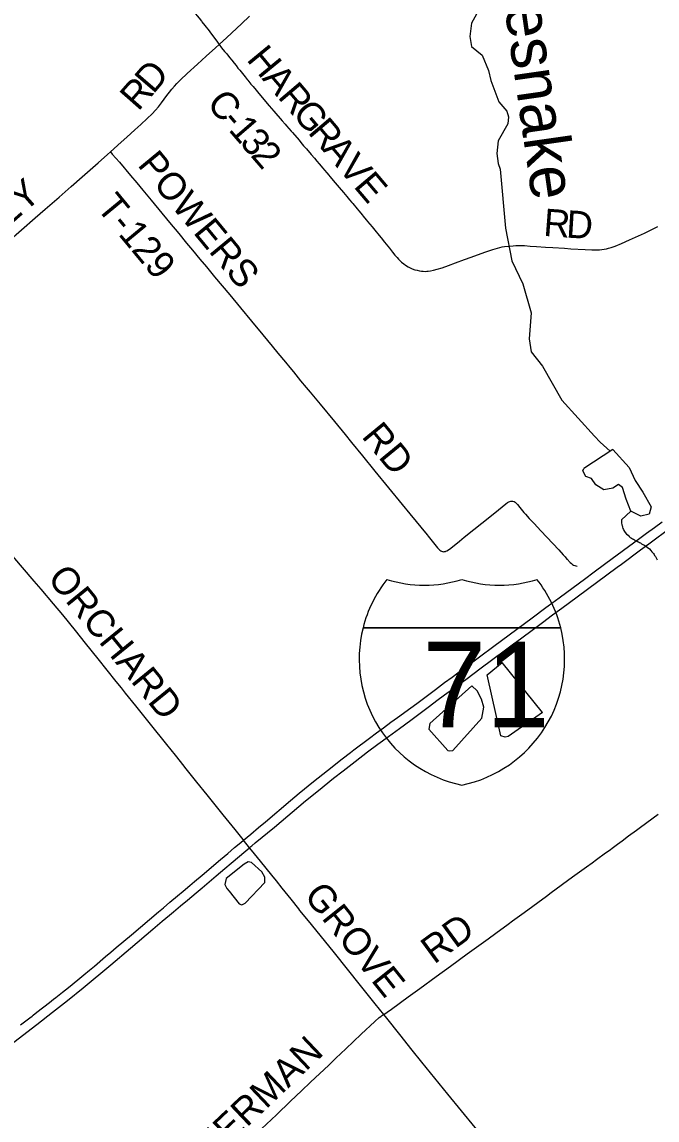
# Model space of a CAD drawing. Extents: x -49 to -8.2, y 9.4 to 23.5.
# Drawn here: x -43.786 to -43.127, y 15.359 to 16.498 of the extents above; entities that cross this region are included whole.
import ezdxf

# ---------------------------------------------------------------- set-up
doc = ezdxf.new("R2010")
doc.units = 0
for name, color, linetype in [('GM_X_County_Road', 7, 'Continuous'), ('GM_X_County_Road_Text', 7, 'Continuous'), ('GM_X_Interstate_Route', 7, 'Continuous'), ('GM_X_Interstate_Shield', 7, 'Continuous'), ('GM_X_Minor_Lake', 7, 'Continuous'), ('GM_X_Minor_River', 7, 'Continuous'), ('GM_X_Minor_River_Text', 7, 'Continuous'), ('GM_X_Township_Road', 7, 'Continuous'), ('GM_X_Township_Road_Text', 7, 'Continuous')]:
    doc.layers.add(name, color=color, linetype=linetype)

msp = doc.modelspace()

# ---------------------------------------------------------------- linework, layer by layer
at = {"layer": 'GM_X_County_Road'}
for points in [[(-43.5813, 16.4743), (-43.5733, 16.4816), (-43.558, 16.4958), (-43.5496, 16.5036)], [(-43.694, 16.3629), (-43.694, 16.3629), (-43.6827, 16.3731), (-43.6771, 16.3781), (-43.6685, 16.3857), (-43.6623, 16.3913), (-43.6557, 16.3975), (-43.6508, 16.4023), (-43.6472, 16.4062), (-43.6442, 16.4098), (-43.6409, 16.4139), (-43.6354, 16.4214), (-43.6328, 16.4249), (-43.6303, 16.428), (-43.6276, 16.4311), (-43.6251, 16.4338), (-43.6214, 16.4375), (-43.6144, 16.4441), (-43.6036, 16.4539), (-43.5946, 16.4621), (-43.585, 16.4709), (-43.5813, 16.4743)], [(-43.5813, 16.4743), (-43.5787, 16.471), (-43.5755, 16.4671), (-43.5734, 16.4645), (-43.5705, 16.4608), (-43.5681, 16.4579), (-43.5656, 16.4548), (-43.5637, 16.4524), (-43.5617, 16.4499), (-43.5598, 16.4475), (-43.5543, 16.4408), (-43.552, 16.4379), (-43.5514, 16.4372), (-43.5483, 16.4333), (-43.5461, 16.4306), (-43.5383, 16.4213), (-43.5293, 16.4107), (-43.5244, 16.4051), (-43.5157, 16.395), (-43.5128, 16.3917), (-43.5112, 16.3898), (-43.5065, 16.3844), (-43.5053, 16.383), (-43.4984, 16.375), (-43.4966, 16.3728), (-43.4936, 16.3693), (-43.4908, 16.366), (-43.4857, 16.3601), (-43.4825, 16.3563), (-43.4798, 16.3533), (-43.4776, 16.3507), (-43.4736, 16.3459), (-43.4718, 16.3438), (-43.4695, 16.3412), (-43.4675, 16.3389), (-43.4663, 16.3374), (-43.4608, 16.3308), (-43.4568, 16.326), (-43.4524, 16.3208), (-43.4489, 16.3168), (-43.4459, 16.3132), (-43.4436, 16.3104), (-43.4427, 16.3094), (-43.4382, 16.3039), (-43.4364, 16.3018), (-43.4344, 16.2994), (-43.4305, 16.2946), (-43.4285, 16.2922), (-43.4273, 16.2908), (-43.4225, 16.2851), (-43.4198, 16.2817), (-43.4153, 16.2762), (-43.4133, 16.2738), (-43.4096, 16.2692), (-43.4046, 16.2629), (-43.4015, 16.259), (-43.3989, 16.2559), (-43.3976, 16.2545), (-43.3966, 16.2533), (-43.3951, 16.2517), (-43.3936, 16.2501), (-43.392, 16.2486), (-43.3898, 16.2468), (-43.3878, 16.2453), (-43.3851, 16.2437), (-43.3832, 16.2427), (-43.3809, 16.2417), (-43.3782, 16.2407), (-43.3759, 16.2401), (-43.3734, 16.2396), (-43.3713, 16.2392), (-43.3695, 16.2391), (-43.3672, 16.239), (-43.3659, 16.2391), (-43.3645, 16.2392), (-43.362, 16.2396), (-43.3589, 16.2401), (-43.355, 16.2412), (-43.35, 16.2428), (-43.3434, 16.2451), (-43.3362, 16.2477), (-43.3269, 16.2512), (-43.32, 16.2538), (-43.3056, 16.259), (-43.2974, 16.2618), (-43.2927, 16.2632), (-43.2903, 16.2638), (-43.2876, 16.2643), (-43.2854, 16.2647), (-43.2808, 16.2653), (-43.2762, 16.2656), (-43.2734, 16.2658), (-43.2706, 16.2658), (-43.2645, 16.2657), (-43.2586, 16.2653), (-43.2521, 16.2649), (-43.2428, 16.2642), (-43.2353, 16.2637), (-43.2232, 16.2629), (-43.2164, 16.2625), (-43.2018, 16.2616), (-43.1947, 16.2612), (-43.192, 16.2612), (-43.1895, 16.2612), (-43.1867, 16.2613), (-43.1845, 16.2616), (-43.1819, 16.262), (-43.1795, 16.2625), (-43.1773, 16.263), (-43.1746, 16.2638), (-43.1705, 16.2653), (-43.1639, 16.268), (-43.1556, 16.2717), (-43.14, 16.2787), (-43.1319, 16.2826), (-43.1264, 16.2855)], [(-43.8988, 16.1824), (-43.8933, 16.1873), (-43.8785, 16.2006), (-43.8657, 16.212), (-43.8487, 16.227), (-43.835, 16.2391), (-43.8248, 16.2482), (-43.8126, 16.2588), (-43.8002, 16.2696), (-43.7719, 16.2944), (-43.7616, 16.3034), (-43.7471, 16.316), (-43.7347, 16.3269), (-43.7233, 16.3369), (-43.7068, 16.3516), (-43.697, 16.3602), (-43.694, 16.3629)], [(-43.6176, 15.726), (-43.6265, 15.7373), (-43.6355, 15.7484), (-43.6524, 15.7695), (-43.6634, 15.7833), (-43.6675, 15.7884), (-43.6782, 15.8017), (-43.6826, 15.8072), (-43.6879, 15.8138), (-43.6973, 15.8255), (-43.7068, 15.8373), (-43.7198, 15.8535), (-43.7302, 15.8664), (-43.7435, 15.8827), (-43.753, 15.8942), (-43.7658, 15.9095), (-43.7729, 15.9177), (-43.785, 15.9319), (-43.8047, 15.9549)], [(-43.4974, 15.5763), (-43.4986, 15.5778), (-43.5065, 15.5879), (-43.5157, 15.5992), (-43.5216, 15.6068), (-43.5265, 15.6128), (-43.5384, 15.6275), (-43.5476, 15.6389), (-43.5496, 15.6413), (-43.5559, 15.6491), (-43.5564, 15.6498), (-43.5647, 15.6602), (-43.577, 15.6754), (-43.5853, 15.6859), (-43.5937, 15.6963), (-43.6042, 15.7093), (-43.6167, 15.7248), (-43.6176, 15.726)], [(-43.4106, 15.4685), (-43.4193, 15.4794), (-43.4345, 15.4983), (-43.4617, 15.5322), (-43.4766, 15.5505), (-43.4887, 15.5654), (-43.4974, 15.5763)], [(-43.2416, 15.2588), (-43.2427, 15.2602), (-43.2595, 15.281), (-43.2696, 15.2936), (-43.2795, 15.306), (-43.301, 15.3326), (-43.3158, 15.351), (-43.344, 15.3857), (-43.371, 15.419), (-43.3809, 15.4314), (-43.3939, 15.4476), (-43.4073, 15.4644), (-43.4106, 15.4685)]]:
    msp.add_lwpolyline(points, dxfattribs=at)
at = {"layer": 'GM_X_Interstate_Route'}
for points in [[(-43.7872, 15.4576), (-43.7817, 15.4617), (-43.7775, 15.4649), (-43.7753, 15.4666), (-43.7741, 15.4675), (-43.7702, 15.4706), (-43.7572, 15.4808), (-43.7531, 15.4841), (-43.7506, 15.486), (-43.7436, 15.4916), (-43.7375, 15.4965), (-43.7279, 15.5043), (-43.7216, 15.5094), (-43.7156, 15.5144), (-43.7106, 15.5186), (-43.699, 15.5284), (-43.6936, 15.5331), (-43.6879, 15.5377), (-43.6721, 15.551), (-43.6442, 15.5747), (-43.6389, 15.5791), (-43.6323, 15.5847), (-43.6245, 15.5914), (-43.6186, 15.5964), (-43.6117, 15.6021), (-43.6067, 15.6063), (-43.599, 15.6127), (-43.5798, 15.629), (-43.5722, 15.6354), (-43.5652, 15.6414), (-43.5587, 15.6468), (-43.5559, 15.6491), (-43.552, 15.6524), (-43.5482, 15.6555), (-43.5404, 15.6621), (-43.533, 15.6683), (-43.5071, 15.6902), (-43.4981, 15.6977), (-43.4832, 15.71), (-43.4689, 15.7215), (-43.4535, 15.7335), (-43.4449, 15.7401), (-43.4414, 15.7428), (-43.4253, 15.7549), (-43.4181, 15.7603), (-43.4108, 15.7657), (-43.4031, 15.7714), (-43.3961, 15.7765), (-43.3825, 15.7864), (-43.3763, 15.791), (-43.3693, 15.7962), (-43.3568, 15.8055), (-43.3474, 15.8125), (-43.3396, 15.8182), (-43.3336, 15.8227), (-43.3261, 15.8282), (-43.2962, 15.8504), (-43.2565, 15.8798), (-43.2423, 15.8904), (-43.24, 15.892), (-43.2287, 15.9003), (-43.2008, 15.921), (-43.1936, 15.9263), (-43.1801, 15.9363), (-43.1449, 15.9624), (-43.1381, 15.9674), (-43.1299, 15.9735), (-43.1219, 15.9794)], [(-43.1683, 15.9324), (-43.164, 15.9355), (-43.1443, 15.9501), (-43.1356, 15.9566), (-43.1124, 15.9737)], [(-43.8098, 15.4279), (-43.7853, 15.4464), (-43.7703, 15.4578), (-43.7539, 15.4706), (-43.7384, 15.4829), (-43.7222, 15.4961), (-43.6935, 15.52), (-43.6731, 15.5372), (-43.6499, 15.5568), (-43.6402, 15.565), (-43.6326, 15.5714), (-43.6286, 15.5748), (-43.6212, 15.581), (-43.6141, 15.587), (-43.605, 15.5946), (-43.5989, 15.5998), (-43.5915, 15.606), (-43.5843, 15.612), (-43.5753, 15.6196), (-43.5687, 15.6252), (-43.5535, 15.6381), (-43.5496, 15.6413), (-43.5482, 15.6424), (-43.5472, 15.6432), (-43.5437, 15.6462), (-43.5239, 15.6627), (-43.4915, 15.6898), (-43.4783, 15.7007), (-43.4626, 15.7133), (-43.4526, 15.7212), (-43.4403, 15.7307), (-43.4272, 15.7407), (-43.4165, 15.7487), (-43.4057, 15.7566), (-43.3942, 15.7651), (-43.3825, 15.7737), (-43.363, 15.7882), (-43.3556, 15.7938), (-43.3475, 15.7997), (-43.3393, 15.8058), (-43.3255, 15.8159), (-43.3096, 15.8277), (-43.2988, 15.8357), (-43.2934, 15.8398), (-43.2853, 15.8456), (-43.2739, 15.8542), (-43.2579, 15.866), (-43.2459, 15.8749), (-43.2355, 15.8827), (-43.233, 15.8846), (-43.2259, 15.8896), (-43.21, 15.9015), (-43.1683, 15.9324)]]:
    msp.add_lwpolyline(points, dxfattribs=at)
at = {"layer": 'GM_X_Interstate_Shield'}
for p, q in [((-43.4319, 15.8695), (-43.227, 15.8695)), ((-43.227, 15.8695), (-43.4319, 15.8695)), ((-43.227, 15.8695), (-43.4319, 15.8695))]:
    msp.add_line(p, q, dxfattribs=at)
for centre, start, end in [((-43.3028, 15.8368), 141.669, 165.8066), ((-43.3684, 16.0468), 253.0091, 286.9909), ((-43.2905, 16.0468), 253.0091, 286.9909), ((-43.3561, 15.8368), 14.1934, 38.331), ((-43.3028, 15.8368), 165.8066, 258.463), ((-43.3561, 15.8368), 281.537, 14.1934)]:
    msp.add_arc(centre, 0.1332, start, end, dxfattribs=at)
at = {"layer": 'GM_X_Minor_Lake'}
for points in [[(-43.173, 16.0543), (-43.1559, 16.0356), (-43.1499, 16.0221), (-43.1417, 16.01), (-43.1333, 15.9949), (-43.1351, 15.9873), (-43.144, 15.9851), (-43.1543, 15.9903), (-43.1591, 16.0028), (-43.1628, 16.0148), (-43.1671, 16.0181), (-43.1731, 16.0141), (-43.1824, 16.0125), (-43.1907, 16.0178), (-43.1952, 16.0243), (-43.2011, 16.0261), (-43.2041, 16.032), (-43.2029, 16.0345)], [(-43.173, 16.0543), (-43.2029, 16.0345)], [(-43.2459, 15.7814), (-43.2816, 15.7565), (-43.2845, 15.756), (-43.289, 15.7574), (-43.3034, 15.8205), (-43.2878, 15.8334)], [(-43.2459, 15.7814), (-43.2878, 15.8334)], [(-43.344, 15.7422), (-43.3427, 15.7416), (-43.3389, 15.742), (-43.3088, 15.7757), (-43.3066, 15.7871), (-43.309, 15.7953), (-43.3138, 15.8039), (-43.3191, 15.8091), (-43.3627, 15.77), (-43.3636, 15.7643)], [(-43.344, 15.7422), (-43.3636, 15.7643)], [(-43.5604, 15.5832), (-43.5576, 15.582), (-43.5543, 15.5837), (-43.5337, 15.6052), (-43.534, 15.6107), (-43.5368, 15.6162), (-43.5476, 15.626), (-43.5512, 15.6268), (-43.5552, 15.6242), (-43.574, 15.6092), (-43.5754, 15.6032), (-43.5734, 15.5991), (-43.5709, 15.5961)], [(-43.5709, 15.5961), (-43.5604, 15.5832)]]:
    msp.add_lwpolyline(points, dxfattribs=at)
at = {"layer": 'GM_X_Minor_River'}
for points in [[(-43.3075, 16.5183), (-43.3196, 16.4964), (-43.3214, 16.4827), (-43.3194, 16.4722), (-43.3085, 16.4632), (-43.3018, 16.4473), (-43.2994, 16.4368), (-43.2911, 16.4149), (-43.2828, 16.4051), (-43.2812, 16.3992), (-43.282, 16.3921), (-43.2919, 16.3744), (-43.2932, 16.3614), (-43.292, 16.3508), (-43.2897, 16.3449), (-43.2841, 16.2838), (-43.2776, 16.25), (-43.2662, 16.2261), (-43.2578, 16.196), (-43.2596, 16.169), (-43.2578, 16.1555), (-43.246, 16.1407), (-43.2258, 16.1053), (-43.1921, 16.0682), (-43.1861, 16.062), (-43.1756, 16.0525)], [(-43.1543, 15.9903), (-43.1638, 15.9814), (-43.164, 15.9783), (-43.1635, 15.9762), (-43.1631, 15.9753), (-43.1628, 15.9737), (-43.1624, 15.9724), (-43.162, 15.9714), (-43.1615, 15.9703), (-43.1609, 15.9693), (-43.16, 15.9682), (-43.1589, 15.9666), (-43.1572, 15.9653), (-43.1559, 15.9641), (-43.1548, 15.9631), (-43.1536, 15.9623), (-43.1527, 15.9618), (-43.1516, 15.9612), (-43.1506, 15.9606), (-43.1497, 15.96), (-43.1485, 15.9596), (-43.1474, 15.959), (-43.1463, 15.9584), (-43.1453, 15.9578), (-43.1442, 15.9574), (-43.1433, 15.9566), (-43.1419, 15.9558), (-43.1408, 15.9553), (-43.1399, 15.9547), (-43.1387, 15.9539), (-43.1372, 15.9529), (-43.135, 15.9512), (-43.1335, 15.9494), (-43.1324, 15.9482), (-43.1309, 15.9465), (-43.1301, 15.9454), (-43.1296, 15.9444), (-43.1288, 15.9434), (-43.1283, 15.9425), (-43.1277, 15.9411), (-43.127, 15.9398)]]:
    msp.add_lwpolyline(points, dxfattribs=at)
at = {"layer": 'GM_X_Township_Road'}
for points in [[(-43.5813, 16.4743), (-43.582, 16.4755), (-43.5827, 16.4766), (-43.5854, 16.4804), (-43.5898, 16.4863), (-43.5913, 16.4883), (-43.5957, 16.494), (-43.5988, 16.4979), (-43.5993, 16.4986), (-43.6017, 16.5015), (-43.6038, 16.5041), (-43.6054, 16.5061), (-43.608, 16.5096), (-43.6096, 16.5119), (-43.6108, 16.514), (-43.6112, 16.5149), (-43.6115, 16.5157), (-43.6119, 16.517), (-43.612, 16.5176)], [(-43.694, 16.3629), (-43.692, 16.3607), (-43.6845, 16.3522), (-43.6731, 16.3386), (-43.6665, 16.3307), (-43.6602, 16.3231), (-43.6518, 16.313), (-43.6326, 16.2898), (-43.6232, 16.2782), (-43.615, 16.2681), (-43.609, 16.261), (-43.6012, 16.2517), (-43.5944, 16.2436), (-43.5859, 16.2333), (-43.5703, 16.2147), (-43.5592, 16.2013), (-43.5476, 16.1872), (-43.5358, 16.1731), (-43.5263, 16.1616), (-43.5203, 16.1541), (-43.5125, 16.1448), (-43.508, 16.1393)], [(-43.508, 16.1393), (-43.5042, 16.1348), (-43.4967, 16.1256), (-43.4909, 16.1187), (-43.4868, 16.1137), (-43.4765, 16.1012), (-43.4617, 16.0833), (-43.4506, 16.0698), (-43.444, 16.0616), (-43.4325, 16.0477), (-43.4196, 16.0318), (-43.3914, 15.9974), (-43.3834, 15.9875), (-43.3654, 15.9657), (-43.3645, 15.9645), (-43.3631, 15.9628), (-43.3548, 15.9523), (-43.3535, 15.9509), (-43.3524, 15.9498), (-43.3514, 15.9491), (-43.3506, 15.9487), (-43.3497, 15.9484), (-43.3488, 15.9483), (-43.3478, 15.9484), (-43.3466, 15.9486), (-43.346, 15.9488), (-43.3452, 15.9492), (-43.3433, 15.9503), (-43.3411, 15.952), (-43.3321, 15.9592), (-43.327, 15.9633), (-43.3171, 15.9712), (-43.3088, 15.9778), (-43.2953, 15.9887), (-43.2838, 15.9979), (-43.2821, 15.9992), (-43.2808, 16), (-43.2796, 16.0005), (-43.2787, 16.0007), (-43.2778, 16.0008), (-43.2766, 16.0006), (-43.2754, 16.0002), (-43.2744, 15.9996), (-43.2731, 15.9987), (-43.2718, 15.9973), (-43.2693, 15.9942), (-43.2652, 15.9891), (-43.2636, 15.9872), (-43.2596, 15.9828), (-43.2545, 15.9774), (-43.2475, 15.97), (-43.2353, 15.9568), (-43.2291, 15.9502), (-43.2245, 15.9451), (-43.2224, 15.9428), (-43.2206, 15.9407), (-43.2203, 15.9404)], [(-43.2203, 15.9404), (-43.2171, 15.9371), (-43.2157, 15.9359), (-43.2152, 15.9355), (-43.2146, 15.935), (-43.2136, 15.9344), (-43.2124, 15.9339), (-43.2112, 15.9335), (-43.2099, 15.9332)], [(-43.4106, 15.4685), (-43.4071, 15.4707), (-43.4026, 15.4739), (-43.3853, 15.4865), (-43.3732, 15.4952), (-43.3561, 15.5078), (-43.3413, 15.5186), (-43.324, 15.5312), (-43.3024, 15.5469), (-43.2944, 15.5528), (-43.2816, 15.5621), (-43.277, 15.5654), (-43.265, 15.5742), (-43.2419, 15.591), (-43.2369, 15.5947), (-43.2146, 15.6111), (-43.2003, 15.6215), (-43.1945, 15.6257), (-43.1899, 15.629), (-43.1804, 15.636), (-43.1769, 15.6385), (-43.1722, 15.642), (-43.1682, 15.645), (-43.1634, 15.6485), (-43.1567, 15.6535), (-43.1484, 15.6596), (-43.1442, 15.6627), (-43.126, 15.6762)], [(-43.5373, 15.3499), (-43.5219, 15.3644), (-43.5072, 15.3786), (-43.4959, 15.3893), (-43.4866, 15.398), (-43.4676, 15.4159), (-43.4602, 15.4229), (-43.4498, 15.4327), (-43.4338, 15.4479), (-43.4197, 15.461), (-43.4152, 15.4652), (-43.4137, 15.4664), (-43.4128, 15.4671), (-43.4118, 15.4677), (-43.4106, 15.4685)]]:
    msp.add_lwpolyline(points, dxfattribs=at)

# ---------------------------------------------------------------- texts
at = {"layer": 'GM_X_County_Road_Text'}
for s, height, rotation, p in [('H', 0.0284, 309.4495, (-43.5536, 16.4585)), ('D', 0.0284, 49.3579, (-43.6496, 16.4221)), ('A', 0.0284, 310.3007, (-43.5375, 16.4388)), ('R', 0.0284, 48.7036, (-43.6652, 16.4043)), ('R', 0.0284, 310.3067, (-43.5213, 16.4197)), ('C', 0.0284, 309.7559, (-43.5951, 16.4128)), ('G', 0.0284, 310.3042, (-43.5062, 16.402)), ('-', 0.0284, 310.6245, (-43.5799, 16.3945)), ('R', 0.0284, 310.3016, (-43.49, 16.3829)), ('1', 0.0284, 310.7434, (-43.5723, 16.3856)), ('3', 0.0284, 310.7943, (-43.5608, 16.3723)), ('2', 0.0284, 310.7976, (-43.5494, 16.359)), ('A', 0.0284, 310.3034, (-43.4749, 16.3651)), ('V', 0.0284, 310.306, (-43.4588, 16.346)), ('E', 0.0284, 310.3038, (-43.4426, 16.327)), ('HANLEY', 0.02841, 41.3576, (-43.8787, 16.2155)), ('R', 0.0284, 355.7339, (-43.2455, 16.2759)), ('D', 0.0284, 356.5216, (-43.2218, 16.2741)), ('ORCHARD', 0.02841, 309.1612, (-43.7602, 15.9203)), ('GROVE', 0.02841, 308.5632, (-43.4942, 15.5913))]:
    msp.add_text(s, height=height, rotation=rotation, dxfattribs=at).set_placement(p)
at = {"layer": 'GM_X_Interstate_Shield'}
msp.add_text('71', height=0.08878, dxfattribs=at).set_placement((-43.3705, 15.7663))
at = {"layer": 'GM_X_Minor_River_Text'}
msp.add_text('Rattlesnake', height=0.047346, rotation=278.1375, dxfattribs=at).set_placement((-43.3037, 16.6421))
at = {"layer": 'GM_X_Township_Road_Text'}
for s, rotation, p in [('POWERS', 309.5489, (-43.6667, 16.3492)), ('T-129', 309.5652, (-43.7094, 16.3051)), ('RD', 309.4236, (-43.4343, 16.0676)), ('RD', 36.2802, (-43.3583, 15.5199)), ('ZIMMERMAN', 43.4807, (-43.6414, 15.2665))]:
    msp.add_text(s, height=0.02841, rotation=rotation, dxfattribs=at).set_placement(p)

doc.saveas('drawing.dxf')
